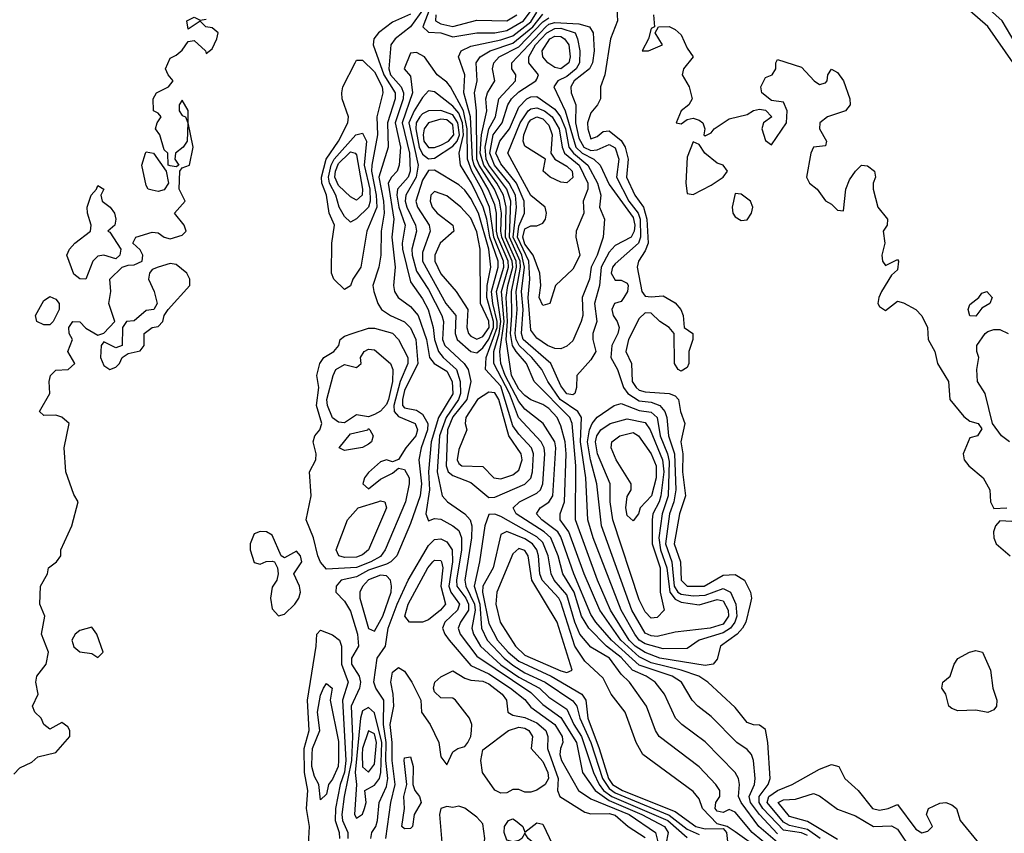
# Model space of a CAD drawing. Header units: metres. Extents: x -51132 to -49532, y -231222 to -229437.
# Tile 290 of 656: x -50838 to -50756, y -230232 to -230164. Entities that reach past the tile are written whole.
import ezdxf

# ---------------------------------------------------------------- set-up
doc = ezdxf.new("R2010")
doc.units = ezdxf.units.M
for name, color, linetype in [('CONTOUR_HALF', 8, 'Continuous'), ('CONTOUR_INDEX', 1, 'Continuous'), ('CONTOUR_INTER', 3, 'Continuous')]:
    doc.layers.add(name, color=color, linetype=linetype)

msp = doc.modelspace()

# ---------------------------------------------------------------- linework, layer by layer
at = {"layer": 'CONTOUR_HALF'}
for points, elevation in [([(-50803.134, -230162.259), (-50804.063, -230164.759), (-50803.58, -230165.197), (-50802.58, -230165.254), (-50801.58, -230165.611), (-50799.58, -230165.254), (-50798.08, -230165.263), (-50797.08, -230165.08), (-50795.687, -230164.259), (-50794.58, -230162.777)], 10.5), ([(-50754.962, -230167.759), (-50757.08, -230164.725), (-50758.58, -230163.44)], 11.5), ([(-50838.08, -230226.911), (-50837.58, -230226.381), (-50836.58, -230225.916), (-50836.08, -230225.459), (-50834.58, -230225.108), (-50833.426, -230223.759), (-50833.431, -230223.259), (-50833.58, -230222.959), (-50834.08, -230222.604), (-50835.08, -230223.147), (-50835.58, -230222.762), (-50835.807, -230222.259), (-50836.326, -230221.759), (-50836.528, -230221.259), (-50836.048, -230220.259), (-50836.25, -230219.259), (-50836.171, -230218.759), (-50835.395, -230217.759), (-50835.187, -230216.759), (-50835.772, -230215.259), (-50835.503, -230213.759), (-50835.914, -230212.759), (-50835.86, -230211.259), (-50835.281, -230210.259), (-50835.185, -230209.759), (-50834.529, -230209.259), (-50834.172, -230208.759), (-50834.168, -230208.259), (-50833.256, -230206.259), (-50832.735, -230204.259), (-50833.08, -230203.644), (-50833.738, -230201.759), (-50833.896, -230199.759), (-50833.467, -230197.759), (-50834.08, -230197.227), (-50834.58, -230197.064), (-50835.58, -230197.077), (-50835.945, -230196.759), (-50835.076, -230195.259), (-50835.148, -230194.259), (-50835.036, -230193.759), (-50834.58, -230193.311), (-50833.551, -230193.259), (-50833.007, -230192.759), (-50833.576, -230191.759), (-50833.197, -230190.759), (-50833.473, -230190.259), (-50833.508, -230189.759), (-50833.163, -230189.259), (-50832.58, -230189.299), (-50832.08, -230189.814), (-50831.08, -230190.393), (-50830.58, -230190.224), (-50829.672, -230189.259), (-50830.18, -230187.759), (-50830.002, -230186.759), (-50830.09, -230185.759), (-50829.056, -230184.759), (-50828.58, -230184.572), (-50828.08, -230184.563), (-50827.402, -230184.259), (-50827.338, -230183.759), (-50827.58, -230183.315), (-50828.179, -230182.759), (-50827.942, -230182.259), (-50826.58, -230181.845), (-50826.08, -230181.892), (-50825.58, -230182.262), (-50825.08, -230182.4), (-50824.08, -230182.082), (-50823.738, -230181.759), (-50823.898, -230181.259), (-50824.724, -230180.259), (-50823.825, -230179.259), (-50824.327, -230178.259), (-50824.279, -230176.759), (-50824.08, -230176.491), (-50823.477, -230176.259), (-50823.151, -230174.759), (-50823.565, -230172.759), (-50823.58, -230171.712), (-50824.08, -230170.874), (-50824.318, -230171.259), (-50824.33, -230171.759), (-50824.08, -230172.14), (-50823.804, -230172.259), (-50823.597, -230172.759), (-50823.666, -230174.259), (-50823.983, -230174.759), (-50824.619, -230175.259), (-50824.694, -230175.759), (-50824.359, -230176.259), (-50824.58, -230176.415), (-50825.08, -230176.335), (-50825.255, -230176.259), (-50825.259, -230175.259), (-50825.58, -230174.981), (-50825.932, -230173.759), (-50826.288, -230173.259), (-50826.156, -230172.759), (-50825.827, -230172.259), (-50826.08, -230171.937), (-50826.459, -230171.759), (-50826.499, -230170.759), (-50826.202, -230170.259), (-50825.213, -230169.759), (-50824.825, -230169.259), (-50825.255, -230168.759), (-50825.466, -230168.259), (-50825.08, -230167.362), (-50824.58, -230167.125), (-50824.08, -230166.693), (-50823.58, -230165.999), (-50823.08, -230165.916), (-50822.146, -230166.759), (-50822.08, -230166.982), (-50821.58, -230166.589), (-50821.193, -230165.759), (-50821.093, -230165.259), (-50821.58, -230164.861), (-50822.123, -230164.759), (-50822.58, -230164.308), (-50823.58, -230164.95), (-50823.7, -230164.259), (-50823.08, -230163.969), (-50822.58, -230164.224), (-50822.08, -230164.142)], 11.5), ([(-50805.08, -230163.703), (-50806.58, -230164.379), (-50807.752, -230165.259), (-50808.129, -230165.759), (-50808.185, -230166.259), (-50807.313, -230168.759), (-50806.373, -230170.259), (-50806.363, -230170.759), (-50806.993, -230172.759), (-50806.949, -230174.759), (-50807.716, -230177.259), (-50807.343, -230179.259), (-50807.292, -230180.259), (-50807.527, -230181.759), (-50807.568, -230183.759), (-50807.731, -230184.759), (-50808.209, -230186.259), (-50808.141, -230186.759), (-50807.805, -230187.759), (-50807.492, -230188.259), (-50806.762, -230188.759), (-50805.58, -230189.287), (-50805.08, -230189.795), (-50804.641, -230190.759), (-50804.469, -230192.759), (-50805.58, -230194.991), (-50805.764, -230195.759), (-50805.744, -230196.259), (-50805.58, -230196.449), (-50804.58, -230196.625), (-50804.08, -230196.965), (-50803.635, -230197.759), (-50803.67, -230198.259), (-50804.194, -230199.759), (-50804.387, -230200.759), (-50804.177, -230202.759), (-50804.296, -230203.759), (-50805.08, -230206.06), (-50806.213, -230208.759), (-50806.719, -230209.259), (-50807.08, -230209.442), (-50808.58, -230209.948), (-50809.58, -230210.498), (-50810.859, -230210.759), (-50811.275, -230211.259), (-50811.298, -230211.759), (-50810.58, -230212.525), (-50810.08, -230213.336), (-50809.487, -230215.259), (-50809.411, -230216.259), (-50810.001, -230217.259), (-50810.008, -230217.759), (-50809.352, -230218.759), (-50809.243, -230219.259), (-50809.33, -230219.759), (-50810.027, -230221.259), (-50809.925, -230223.759), (-50810.002, -230225.759), (-50810.608, -230228.759), (-50810.788, -230230.259), (-50810.747, -230230.759), (-50810.308, -230231.759), (-50810.303, -230232.259)], 11.5), ([(-50772.08, -230232.002), (-50772.58, -230231.79), (-50774.08, -230231.556), (-50775.777, -230229.759), (-50776.108, -230229.259), (-50776.106, -230228.759), (-50775.336, -230227.759), (-50775.19, -230227.259), (-50775.373, -230224.259), (-50775.58, -230223.201), (-50776.08, -230222.821), (-50776.58, -230222.812), (-50777.08, -230222.604), (-50778.08, -230221.363), (-50780.361, -230219.259), (-50781.102, -230218.759), (-50782.58, -230218.259), (-50785.08, -230217.645), (-50786.08, -230217.138), (-50787.606, -230215.759), (-50789.356, -230213.259), (-50790.644, -230210.259), (-50791.914, -230206.759), (-50792.633, -230205.759), (-50792.653, -230205.259), (-50792.293, -230204.259), (-50792.15, -230200.259), (-50792.221, -230199.259), (-50792.58, -230197.933), (-50792.883, -230197.259), (-50793.58, -230196.497), (-50794.08, -230196.157), (-50795.08, -230195.784), (-50795.58, -230195.419), (-50796.08, -230194.895), (-50796.677, -230193.759), (-50797.132, -230190.759), (-50797.019, -230189.259), (-50797.126, -230187.259), (-50796.998, -230186.259), (-50796.591, -230184.759), (-50796.623, -230184.259), (-50797.504, -230182.259), (-50797.591, -230181.759), (-50797.518, -230180.259), (-50797.677, -230179.259), (-50798.102, -230178.259), (-50799.384, -230176.259), (-50799.568, -230175.759), (-50799.589, -230171.759), (-50799.758, -230170.259), (-50799.549, -230169.259), (-50799.635, -230167.759), (-50799.299, -230167.259), (-50798.464, -230166.759), (-50796.58, -230166.114), (-50794.927, -230164.759), (-50794.08, -230163.718)], 11.5), ([(-50793.849, -230164.759), (-50793.58, -230164.541), (-50793.08, -230164.409), (-50791.08, -230164.517), (-50790.203, -230164.759), (-50789.912, -230165.259), (-50789.806, -230166.759), (-50789.955, -230167.759), (-50790.204, -230168.259), (-50791.482, -230169.259), (-50791.761, -230169.759), (-50791.732, -230170.259), (-50791.34, -230171.259), (-50791.363, -230172.759), (-50791.08, -230174.02), (-50790.687, -230174.759), (-50790.08, -230175.047), (-50789.58, -230174.992), (-50788.58, -230174.545), (-50788.08, -230174.818), (-50787.754, -230175.759), (-50787.95, -230177.259), (-50786.934, -230179.259), (-50786.171, -230180.259), (-50785.981, -230180.759), (-50785.962, -230182.259), (-50786.135, -230182.759), (-50788.08, -230184.482), (-50788.28, -230184.759), (-50788.389, -230185.259), (-50788.08, -230185.84), (-50787.58, -230185.818), (-50787.08, -230186.075), (-50787.002, -230186.259), (-50787.044, -230186.759), (-50787.336, -230187.259), (-50787.58, -230187.601), (-50788.136, -230187.759), (-50788.354, -230188.259), (-50788.241, -230188.759), (-50787.897, -230189.259), (-50787.732, -230189.759), (-50787.845, -230190.259), (-50788.335, -230191.259), (-50788.432, -230192.259), (-50787.867, -230193.259), (-50787.389, -230194.759), (-50787.006, -230195.259), (-50786.08, -230195.86), (-50785.08, -230195.965), (-50784.364, -230196.259), (-50783.937, -230196.759), (-50783.782, -230197.259), (-50783.636, -230198.759), (-50783.142, -230200.259), (-50783.036, -230203.259), (-50783.203, -230204.259), (-50783.541, -230205.259), (-50783.89, -230207.759), (-50783.365, -230209.259), (-50783.175, -230211.259), (-50782.86, -230211.759), (-50782.58, -230211.941), (-50781.58, -230212.07), (-50780.58, -230212.021), (-50779.08, -230211.457), (-50778.468, -230211.759), (-50778.045, -230212.759), (-50777.961, -230213.759), (-50778.118, -230214.259), (-50778.466, -230214.759), (-50779.08, -230215.145), (-50781.079, -230215.759), (-50782.08, -230216.442), (-50784.08, -230216.48), (-50785.58, -230216.066), (-50786.088, -230215.759), (-50786.443, -230215.259), (-50787.568, -230213.259), (-50789.9, -230207.259), (-50790.331, -230205.759), (-50790.519, -230202.259), (-50790.956, -230199.259), (-50790.878, -230197.259), (-50791.184, -230196.759), (-50792.652, -230195.759), (-50793.674, -230194.259), (-50794.166, -230193.259), (-50794.995, -230192.259), (-50796.048, -230191.259), (-50796.294, -230190.759), (-50796.374, -230190.259), (-50796.214, -230188.259), (-50796.299, -230186.759), (-50795.933, -230184.759), (-50795.976, -230184.259), (-50796.865, -230182.259), (-50796.749, -230179.259), (-50797.082, -230178.259), (-50798.564, -230176.259), (-50798.81, -230175.759), (-50798.894, -230174.759), (-50798.587, -230173.259), (-50798.032, -230172.259), (-50797.748, -230170.759), (-50796.363, -230169.259), (-50796.341, -230168.759), (-50796.65, -230168.259), (-50796.657, -230167.759), (-50793.849, -230164.759)], 12.5), ([(-50784.879, -230163.759), (-50784.786, -230164.759), (-50785.08, -230164.899), (-50785.3, -230165.759), (-50785.821, -230166.759), (-50785.299, -230166.759), (-50784.136, -230166.259), (-50784.733, -230165.259), (-50784.475, -230164.759), (-50783.58, -230164.731), (-50783.08, -230164.977), (-50782.58, -230165.431), (-50782.08, -230166.529), (-50781.577, -230167.259), (-50782.374, -230168.259), (-50782.492, -230168.759), (-50781.922, -230169.759), (-50781.665, -230170.759), (-50781.946, -230171.259), (-50782.577, -230171.759), (-50783, -230172.759), (-50782.58, -230172.837), (-50782.08, -230172.465), (-50781.58, -230172.368), (-50781.08, -230172.536), (-50780.781, -230172.759), (-50780.61, -230173.259), (-50780.69, -230173.759), (-50780.58, -230173.818), (-50780.08, -230173.577), (-50779.834, -230173.259), (-50778.58, -230172.402), (-50777.08, -230172.069), (-50776.58, -230171.719), (-50776.08, -230171.604), (-50775.58, -230171.693), (-50775.047, -230172.259), (-50775.729, -230172.759), (-50775.872, -230173.259), (-50775.58, -230174.213), (-50775.08, -230174.582), (-50773.831, -230172.759), (-50773.771, -230171.759), (-50774.08, -230171.043), (-50775.08, -230170.882), (-50775.867, -230170.259), (-50775.954, -230169.759), (-50775.58, -230168.979), (-50775.027, -230168.759), (-50774.718, -230168.259), (-50774.721, -230167.759), (-50774.58, -230167.476), (-50772.58, -230168.11), (-50771.531, -230169.259), (-50771.08, -230169.562), (-50770.58, -230169.425), (-50770.435, -230169.259), (-50770.386, -230168.759), (-50770.08, -230168.275), (-50769.58, -230168.552), (-50769.08, -230169.267), (-50768.548, -230170.759), (-50768.539, -230171.259), (-50768.928, -230171.759), (-50770.408, -230172.259), (-50771.049, -230172.759), (-50771.082, -230173.259), (-50770.508, -230174.259), (-50770.58, -230174.658), (-50771.58, -230174.782), (-50771.808, -230175.259), (-50772.168, -230177.259), (-50771.902, -230177.759), (-50771.282, -230178.259), (-50770.58, -230179.236), (-50770.08, -230179.522), (-50769.58, -230180.019), (-50769.08, -230180.066), (-50768.892, -230178.259), (-50768.58, -230177.481), (-50768.08, -230176.765), (-50767.58, -230176.272), (-50767.08, -230176.324), (-50766.516, -230176.759), (-50766.434, -230177.259), (-50766.625, -230177.759), (-50766.606, -230178.259), (-50766.224, -230179.759), (-50765.436, -230180.759), (-50765.454, -230181.259), (-50765.779, -230181.759), (-50765.65, -230182.759), (-50765.887, -230183.759), (-50765.829, -230184.259), (-50765.58, -230184.596), (-50764.58, -230184.115), (-50764.518, -230184.259), (-50764.58, -230184.982), (-50765.08, -230185.411), (-50765.933, -230186.759), (-50766.158, -230187.259), (-50766.215, -230187.759), (-50766.08, -230188.019), (-50765.58, -230188.345), (-50764.58, -230187.58), (-50764.08, -230187.703), (-50763.08, -230188.273), (-50762.58, -230188.803), (-50762.104, -230189.759), (-50762.029, -230190.759), (-50761.487, -230191.759), (-50761.273, -230192.759), (-50760.343, -230194.259), (-50760.23, -230195.759), (-50759.08, -230197.16), (-50758.58, -230197.559), (-50757.87, -230197.759), (-50757.58, -230198.183), (-50757.932, -230198.759), (-50758.58, -230198.93), (-50759.128, -230200.259), (-50759.039, -230200.759), (-50758.656, -230201.259), (-50757.476, -230202.259), (-50756.906, -230203.259), (-50756.857, -230204.259), (-50756.58, -230204.809), (-50755.511, -230204.759)], 11.5), ([(-50793.496, -230165.759), (-50793.08, -230165.54), (-50792.58, -230165.57), (-50792.282, -230165.759), (-50791.935, -230166.259), (-50791.801, -230167.259), (-50791.917, -230167.759), (-50792.58, -230168.26), (-50793.08, -230168.16), (-50793.662, -230167.759), (-50794.097, -230167.259), (-50794.133, -230166.759), (-50793.496, -230165.759)], 13.5), ([(-50774.58, -230232.57), (-50776.133, -230231.259), (-50777.595, -230229.259), (-50777.802, -230228.759), (-50777.731, -230227.759), (-50777.817, -230227.259), (-50778.082, -230226.759), (-50780.58, -230224.202), (-50782.538, -230222.759), (-50783.041, -230222.259), (-50783.959, -230220.259), (-50784.74, -230219.259), (-50785.498, -230218.759), (-50786.633, -230218.259), (-50787.58, -230217.196), (-50788.781, -230216.259), (-50790.265, -230214.759), (-50790.87, -230213.759), (-50791.487, -230211.759), (-50792.435, -230210.259), (-50792.821, -230208.759), (-50793.413, -230207.259), (-50793.969, -230206.759), (-50796.29, -230205.259), (-50796.551, -230204.759), (-50796.039, -230204.259), (-50794.58, -230203.534), (-50794.287, -230203.259), (-50794.075, -230202.759), (-50793.923, -230200.259), (-50793.966, -230199.759), (-50794.211, -230199.259), (-50796.115, -230197.259), (-50796.865, -230195.259), (-50798.148, -230192.759), (-50798.152, -230191.759), (-50797.71, -230190.259), (-50797.591, -230189.259), (-50797.94, -230186.759), (-50797.333, -230184.759), (-50797.348, -230184.259), (-50798.157, -230182.259), (-50798.519, -230179.759), (-50799.155, -230178.259), (-50799.992, -230176.759), (-50800.354, -230175.759), (-50800.364, -230173.259), (-50800.675, -230171.759), (-50801.774, -230169.759), (-50802.08, -230169.364), (-50802.863, -230168.759), (-50803.937, -230167.259), (-50804.58, -230166.902), (-50805.08, -230166.967)], 10.5), ([(-50805.08, -230166.967), (-50805.608, -230168.259), (-50805.08, -230168.875), (-50804.919, -230170.259), (-50805.796, -230172.759), (-50805.162, -230175.259), (-50805.117, -230176.759), (-50805.286, -230177.259), (-50806.157, -230178.259), (-50806.236, -230178.759), (-50806.073, -230179.759), (-50805.542, -230181.259), (-50805.796, -230182.759), (-50805.753, -230183.259), (-50805.08, -230185.978), (-50804.08, -230187.375), (-50803.612, -230188.259), (-50803.192, -230189.759), (-50803.107, -230190.759), (-50802.751, -230191.759), (-50802.369, -230192.259), (-50801.263, -230193.259), (-50800.947, -230194.259), (-50800.945, -230195.259), (-50801.099, -230195.759), (-50802.126, -230197.259), (-50802.679, -230198.759), (-50802.871, -230201.759), (-50802.452, -230203.759), (-50802.016, -230204.259), (-50800.58, -230205.259), (-50800.13, -230205.759), (-50799.992, -230206.259), (-50800.021, -230207.259), (-50800.575, -230210.759), (-50800.491, -230211.259), (-50799.762, -230212.759), (-50799.7, -230213.259), (-50799.988, -230214.759), (-50799.853, -230215.259), (-50799.256, -230216.259), (-50797.58, -230217.799), (-50796.08, -230218.833), (-50794.375, -230219.759), (-50793.58, -230220.489), (-50792.08, -230221.511), (-50791.508, -230222.759), (-50790.864, -230223.759), (-50789.861, -230226.759), (-50789.41, -230227.759), (-50789.033, -230228.259), (-50788.337, -230228.759), (-50783.697, -230230.759), (-50782.08, -230232.163)], 10.5), ([(-50795.427, -230170.759), (-50795.08, -230170.58), (-50794.58, -230170.564), (-50793.08, -230171.603), (-50792.627, -230172.259), (-50792.195, -230173.259), (-50791.914, -230174.759), (-50791.548, -230175.259), (-50790.335, -230176.259), (-50789.552, -230177.759), (-50789.261, -230178.759), (-50789.368, -230179.759), (-50788.958, -230180.759), (-50789.072, -230182.259), (-50789.57, -230183.759), (-50790.053, -230184.759), (-50790.212, -230185.759), (-50790.818, -230187.259), (-50790.766, -230188.759), (-50790.893, -230189.259), (-50791.58, -230190.862), (-50792.08, -230191.325), (-50792.58, -230191.525), (-50793.08, -230191.51), (-50793.701, -230191.259), (-50794.58, -230190.654), (-50795.08, -230189.98), (-50795.3, -230187.259), (-50795.167, -230185.759), (-50795.249, -230184.259), (-50796.193, -230182.259), (-50796.08, -230181.35), (-50795.622, -230180.259), (-50795.647, -230179.259), (-50796.273, -230177.759), (-50797.58, -230176.145), (-50798, -230175.259), (-50797.667, -230174.259), (-50796.853, -230173.259), (-50796.08, -230171.452), (-50795.427, -230170.759)], 13.5), ([(-50803.58, -230171.748), (-50804.08, -230171.994), (-50804.321, -230172.259), (-50804.607, -230172.759), (-50804.644, -230173.259), (-50804.366, -230174.759), (-50804.08, -230175.347), (-50803.58, -230175.739), (-50803.08, -230175.686), (-50801.58, -230174.692), (-50801.199, -230174.259), (-50801.017, -230173.759), (-50801.154, -230172.759), (-50801.58, -230172.077), (-50802.58, -230171.734), (-50803.58, -230171.748)], 9.5), ([(-50795.275, -230172.759), (-50795.08, -230172.509), (-50794.58, -230172.262), (-50794.08, -230172.423), (-50793.58, -230172.951), (-50793.299, -230173.759), (-50793.429, -230175.259), (-50793.075, -230175.759), (-50792.08, -230176.351), (-50791.655, -230176.759), (-50791.58, -230177.306), (-50792.08, -230177.744), (-50792.58, -230177.682), (-50793.481, -230177.259), (-50794.059, -230176.759), (-50793.869, -230175.759), (-50795.58, -230174.698), (-50795.708, -230174.259), (-50795.667, -230173.759), (-50795.275, -230172.759)], 14.5), ([(-50809.646, -230173.759), (-50809.08, -230173.615), (-50808.757, -230174.259), (-50808.936, -230176.259), (-50808.478, -230178.259), (-50808.447, -230179.259), (-50808.583, -230179.759), (-50809.58, -230180.722), (-50810.08, -230181.002), (-50810.58, -230180.543), (-50811.015, -230179.759), (-50811.298, -230178.759), (-50811.839, -230177.759), (-50811.909, -230177.259), (-50811.695, -230176.259), (-50811.428, -230175.759), (-50809.646, -230173.759)], 12.5), ([(-50781.58, -230174.326), (-50782.08, -230175.606), (-50782.185, -230177.759), (-50782.08, -230178.628), (-50781.58, -230178.706), (-50780.08, -230177.926), (-50779.095, -230177.259), (-50778.738, -230176.759), (-50779.08, -230176.279), (-50779.58, -230176.109), (-50780.622, -230175.259), (-50781.08, -230174.554), (-50781.58, -230174.326)], 11.5), ([(-50827.137, -230175.259), (-50827.08, -230175.172), (-50826.458, -230175.259), (-50825.416, -230176.759), (-50825.226, -230177.759), (-50825.58, -230178.325), (-50826.08, -230178.444), (-50826.58, -230178.356), (-50826.892, -230178.259), (-50827.08, -230177.959), (-50827.439, -230176.259), (-50827.137, -230175.259)], 11.5), ([(-50803.58, -230176.714), (-50804.08, -230177.512), (-50804.651, -230179.259), (-50804.517, -230179.759), (-50803.54, -230181.259), (-50803.459, -230181.759), (-50804.08, -230183.52), (-50804.105, -230184.259), (-50802.138, -230187.759), (-50801.327, -230188.759), (-50801.379, -230190.259), (-50801.206, -230190.759), (-50800.08, -230191.771), (-50799.58, -230191.858), (-50799.08, -230191.45), (-50798.58, -230190.73), (-50798.177, -230189.759), (-50798.177, -230189.259), (-50798.739, -230187.259), (-50798.708, -230186.259), (-50798.418, -230184.759), (-50798.577, -230183.259), (-50799.439, -230180.259), (-50800.08, -230179.03), (-50800.58, -230178.357), (-50801.08, -230177.916), (-50803.08, -230176.679), (-50803.58, -230176.714)], 9.5), ([(-50831.196, -230178.259), (-50831.08, -230177.97), (-50830.604, -230178.259), (-50830.833, -230178.759), (-50830.724, -230179.259), (-50830.051, -230179.759), (-50829.696, -230180.259), (-50829.59, -230180.759), (-50829.677, -230181.259), (-50830.247, -230181.759), (-50830.08, -230181.845), (-50829.172, -230183.259), (-50829.252, -230183.759), (-50829.58, -230184.05), (-50830.58, -230183.754), (-50831.08, -230183.826), (-50831.513, -230184.259), (-50832.08, -230185.749), (-50832.58, -230185.727), (-50833.08, -230185.331), (-50833.667, -230183.759), (-50833.438, -230183.259), (-50832.992, -230182.759), (-50831.711, -230181.759), (-50831.644, -230181.259), (-50831.955, -230180.259), (-50831.975, -230179.759), (-50831.654, -230178.759), (-50831.196, -230178.259)], 11.5), ([(-50778.08, -230178.637), (-50778.35, -230179.759), (-50778.274, -230180.259), (-50778.08, -230180.562), (-50777.58, -230180.881), (-50777.08, -230180.806), (-50776.729, -230180.259), (-50776.612, -230179.759), (-50776.808, -230179.259), (-50777.58, -230178.681), (-50778.08, -230178.637)], 11.5), ([(-50826.08, -230184.746), (-50826.58, -230184.931), (-50826.799, -230185.259), (-50826.877, -230185.759), (-50826.405, -230186.759), (-50826.169, -230187.759), (-50826.441, -230188.259), (-50827.08, -230188.34), (-50828.08, -230189.205), (-50828.702, -230189.259), (-50829.04, -230189.759), (-50829.08, -230191.266), (-50829.58, -230191.468), (-50830.58, -230190.958), (-50830.819, -230191.259), (-50830.881, -230192.259), (-50830.58, -230192.926), (-50830.08, -230193.255), (-50829.58, -230193.069), (-50829.277, -230192.759), (-50829.068, -230192.259), (-50828.58, -230191.927), (-50827.58, -230191.711), (-50827.245, -230191.259), (-50827.23, -230190.259), (-50826.58, -230189.778), (-50826.08, -230189.692), (-50825.686, -230189.259), (-50825.566, -230188.759), (-50825.238, -230188.259), (-50823.439, -230186.259), (-50823.436, -230185.759), (-50823.686, -230185.259), (-50824.58, -230184.518), (-50825.08, -230184.449), (-50826.08, -230184.746)], 11.5), ([(-50835.204, -230187.259), (-50835.08, -230187.175), (-50834.58, -230187.398), (-50834.318, -230187.759), (-50834.31, -230188.259), (-50834.805, -230189.259), (-50835.08, -230189.537), (-50835.58, -230189.552), (-50836.166, -230189.259), (-50836.278, -230188.759), (-50835.58, -230187.52), (-50835.204, -230187.259)], 11.5), ([(-50757.16, -230186.759), (-50756.724, -230187.259), (-50756.906, -230187.759), (-50757.58, -230188.152), (-50758.08, -230188.828), (-50758.58, -230188.807), (-50758.703, -230188.259), (-50758.58, -230187.855), (-50757.82, -230187.259), (-50757.58, -230186.912), (-50757.16, -230186.759)], 11.5), ([(-50755.28, -230199.259), (-50755.945, -230198.759), (-50756.697, -230197.759), (-50757.312, -230195.259), (-50757.929, -230194.259), (-50757.997, -230193.259), (-50757.825, -230192.259), (-50758.004, -230191.759), (-50757.982, -230191.259), (-50757.312, -230190.259), (-50757.08, -230190.102), (-50756.58, -230189.925), (-50756.08, -230189.939), (-50755.378, -230190.259)], 11.5), ([(-50808.947, -230191.759), (-50808.58, -230191.575), (-50808.08, -230191.613), (-50806.746, -230192.759), (-50806.564, -230193.259), (-50806.573, -230194.259), (-50806.911, -230195.759), (-50807.08, -230196.177), (-50807.58, -230196.721), (-50808.08, -230197.002), (-50808.58, -230197.193), (-50809.58, -230197.02), (-50810.58, -230197.678), (-50811.08, -230197.624), (-50811.58, -230197.269), (-50812.002, -230196.259), (-50812.034, -230195.759), (-50811.516, -230193.759), (-50811.285, -230193.259), (-50810.58, -230192.831), (-50809.58, -230193.088), (-50809.198, -230192.759), (-50809.234, -230192.259), (-50808.947, -230191.759)], 12.5), ([(-50798.58, -230195.132), (-50799.507, -230195.759), (-50800.495, -230197.259), (-50800.548, -230197.759), (-50800.396, -230198.259), (-50801.08, -230199.905), (-50801.202, -230200.759), (-50801.08, -230201.075), (-50800.821, -230201.259), (-50799.08, -230201.328), (-50798.158, -230202.259), (-50797.58, -230202.355), (-50796.58, -230202.009), (-50796.08, -230201.625), (-50795.812, -230200.759), (-50795.877, -230200.259), (-50796.924, -230198.759), (-50797.743, -230195.759), (-50798.08, -230195.192), (-50798.58, -230195.132)], 9.5), ([(-50788.492, -230197.759), (-50787.08, -230197.347), (-50785.58, -230197.674), (-50785.168, -230198.259), (-50784.125, -230200.759), (-50784.036, -230201.759), (-50784.265, -230203.759), (-50784.399, -230204.259), (-50784.931, -230205.259), (-50784.985, -230205.759), (-50784.999, -230207.759), (-50784.332, -230209.759), (-50784.317, -230211.759), (-50783.988, -230213.259), (-50784.58, -230213.874), (-50785.08, -230213.931), (-50785.58, -230213.405), (-50786.08, -230212.407), (-50788.252, -230205.759), (-50788.483, -230204.259), (-50788.486, -230202.759), (-50789.526, -230200.259), (-50789.7, -230199.259), (-50789.604, -230198.759), (-50789.259, -230198.259), (-50788.492, -230197.759)], 13.5), ([(-50808.651, -230198.259), (-50808.58, -230198.171), (-50808.474, -230198.259), (-50808.193, -230198.759), (-50808.343, -230199.259), (-50808.58, -230199.454), (-50809.08, -230199.731), (-50810.58, -230199.986), (-50811.022, -230199.759), (-50810.08, -230198.616), (-50808.651, -230198.259)], 12.5), ([(-50807.813, -230204.259), (-50807.58, -230204.178), (-50807.221, -230204.259), (-50807.079, -230204.759), (-50808.584, -230208.259), (-50809.08, -230208.669), (-50809.58, -230208.853), (-50810.58, -230208.882), (-50811.059, -230208.759), (-50811.266, -230208.259), (-50810.338, -230205.759), (-50809.438, -230204.759), (-50807.813, -230204.259)], 12.5), ([(-50755.08, -230205.888), (-50756.08, -230205.838), (-50756.441, -230206.259), (-50756.61, -230206.759), (-50756.591, -230207.259), (-50756.387, -230207.759), (-50755.21, -230208.759)], 11.5), ([(-50817.58, -230206.72), (-50818.08, -230206.91), (-50818.422, -230207.759), (-50818.425, -230208.259), (-50818.08, -230209.294), (-50817.58, -230209.454), (-50817.08, -230209.21), (-50816.58, -230209.197), (-50816.387, -230209.259), (-50816.145, -230209.759), (-50816.09, -230210.259), (-50816.209, -230210.759), (-50816.58, -230211.365), (-50816.737, -230212.259), (-50816.58, -230213.146), (-50816.08, -230213.75), (-50815.58, -230213.608), (-50814.695, -230212.759), (-50814.367, -230212.259), (-50814.235, -230211.759), (-50814.328, -230211.259), (-50814.798, -230210.259), (-50814.119, -230209.259), (-50814.233, -230208.759), (-50814.58, -230208.36), (-50815.58, -230208.908), (-50815.857, -230208.759), (-50816.58, -230207.028), (-50817.076, -230206.759), (-50817.58, -230206.72)], 11.5), ([(-50797.08, -230206.721), (-50797.58, -230206.972), (-50798.209, -230209.759), (-50799.073, -230211.259), (-50799.094, -230211.759), (-50798.58, -230214.373), (-50797.847, -230215.759), (-50796.974, -230216.759), (-50796.08, -230217.508), (-50793.392, -230218.759), (-50790.853, -230220.259), (-50790.497, -230220.759), (-50790.331, -230222.259), (-50789.39, -230224.759), (-50788.623, -230227.259), (-50788.287, -230227.759), (-50787.468, -230228.259), (-50783.08, -230230), (-50781.366, -230231.259), (-50780.58, -230231.455), (-50779.08, -230231.421), (-50778.807, -230231.759), (-50778.633, -230233.259)], 9.5), ([(-50776.08, -230233.142), (-50778.08, -230231.703), (-50778.77, -230231.259), (-50779.58, -230231.039), (-50780.819, -230229.759), (-50781.08, -230228.951), (-50781.58, -230228.34), (-50785.764, -230225.259), (-50786.333, -230224.259), (-50787.241, -230221.759), (-50788.404, -230220.259), (-50789.08, -230218.915), (-50790.58, -230217.498), (-50791.415, -230216.259), (-50792.58, -230212.604), (-50792.756, -230212.259), (-50794.146, -230210.759), (-50794.334, -230210.259), (-50794.437, -230208.759), (-50794.58, -230208.251), (-50794.935, -230207.759), (-50795.58, -230207.33), (-50797.08, -230206.721)], 9.5), ([(-50808.391, -230232.259), (-50808.315, -230231.759), (-50807.982, -230231.259), (-50807.829, -230230.759), (-50807.696, -230229.259), (-50807.08, -230227.922), (-50806.987, -230227.259), (-50807.144, -230225.759), (-50807.101, -230224.259), (-50807.34, -230222.759), (-50807.32, -230220.759), (-50807.973, -230219.759), (-50808.143, -230219.259), (-50807.864, -230217.259), (-50807.179, -230216.259), (-50806.945, -230214.759), (-50806.208, -230212.759), (-50805.286, -230210.759), (-50803.58, -230207.902), (-50803.08, -230207.388), (-50802.58, -230207.329), (-50802.08, -230207.58), (-50801.617, -230208.259), (-50801.602, -230209.259), (-50801.913, -230211.259), (-50801.724, -230211.759), (-50801.003, -230212.759), (-50801.179, -230213.259), (-50802.247, -230214.259), (-50802.425, -230214.759), (-50802.244, -230215.259), (-50801.862, -230215.759), (-50800.08, -230217.864), (-50798.58, -230218.563), (-50796.779, -230219.759), (-50795.58, -230220.7), (-50795.08, -230221.342), (-50793.098, -230222.759), (-50792.478, -230223.759), (-50792.424, -230224.259), (-50792.624, -230224.759), (-50792.659, -230225.259), (-50792.539, -230225.759), (-50791.111, -230228.259), (-50790.08, -230228.955), (-50786.906, -230230.259), (-50784.721, -230231.759), (-50784.228, -230233.759)], 11.5), ([(-50831.58, -230214.677), (-50832.58, -230214.952), (-50832.974, -230215.259), (-50833.257, -230215.759), (-50833.08, -230216.323), (-50832.58, -230216.73), (-50831.58, -230216.879), (-50831.08, -230217.214), (-50830.645, -230216.759), (-50831.185, -230215.259), (-50831.58, -230214.677)], 11.5), ([(-50812.312, -230219.759), (-50812.08, -230219.376), (-50811.603, -230219.759), (-50811.78, -230220.759), (-50811.08, -230224.186), (-50811.068, -230225.759), (-50811.116, -230226.259), (-50811.58, -230227.322), (-50811.909, -230227.759), (-50812.08, -230228.56), (-50812.58, -230229.022), (-50812.725, -230227.759), (-50813.08, -230227.1), (-50813.285, -230226.259), (-50813.28, -230225.259), (-50813.232, -230224.759), (-50812.636, -230223.259), (-50812.811, -230221.759), (-50812.58, -230220.337), (-50812.312, -230219.759)], 12.5), ([(-50808.58, -230223.302), (-50809.068, -230224.759), (-50809.108, -230225.259), (-50809.08, -230226.301), (-50808.58, -230226.733), (-50808.08, -230226.07), (-50807.907, -230224.259), (-50808.08, -230223.548), (-50808.58, -230223.302)], 10.5), ([(-50796.951, -230223.259), (-50796.08, -230222.989), (-50795.58, -230223.087), (-50795.252, -230223.259), (-50794.948, -230223.759), (-50795.049, -230224.759), (-50794.08, -230225.847), (-50793.658, -230226.759), (-50793.62, -230227.259), (-50793.879, -230227.759), (-50794.58, -230228.238), (-50795.08, -230228.411), (-50795.58, -230228.399), (-50796.08, -230228.175), (-50796.58, -230228.178), (-50797.08, -230228.45), (-50797.58, -230228.495), (-50798.08, -230228.22), (-50799.089, -230226.759), (-50799.243, -230225.759), (-50799.08, -230224.865), (-50796.951, -230223.259)], 12.5), ([(-50805.606, -230225.759), (-50805.58, -230225.547), (-50805.08, -230225.447), (-50804.875, -230226.259), (-50804.907, -230227.759), (-50804.729, -230228.259), (-50804.339, -230228.759), (-50804.192, -230229.259), (-50804.78, -230230.259), (-50804.932, -230231.259), (-50805.08, -230231.423), (-50805.58, -230231.447), (-50805.805, -230231.259), (-50805.575, -230229.759), (-50805.642, -230228.759), (-50805.386, -230227.759), (-50805.606, -230225.759)], 12.5), ([(-50769.58, -230232.321), (-50772.08, -230230.842), (-50773.58, -230230.424), (-50774.516, -230229.259), (-50774.08, -230229.033), (-50773.08, -230228.969), (-50771.58, -230228.518), (-50771.08, -230228.696), (-50769.58, -230229.808), (-50768.08, -230230.368), (-50766.58, -230231.251), (-50765.08, -230231.196), (-50764.58, -230231.483), (-50763.392, -230233.259)], 12.5), ([(-50796.954, -230230.759), (-50796.58, -230230.619), (-50796.353, -230230.759), (-50795.762, -230231.259), (-50795.58, -230231.725), (-50794.58, -230230.935), (-50794.08, -230231.065), (-50793.271, -230232.759), (-50793.368, -230233.259), (-50793.58, -230233.372), (-50794.104, -230233.259), (-50795.317, -230232.259), (-50795.58, -230231.81), (-50795.819, -230232.259), (-50796.08, -230232.404), (-50796.58, -230232.541), (-50797.08, -230232.396), (-50797.295, -230231.759), (-50797.271, -230231.259), (-50796.954, -230230.759)], 12.5)]:
    msp.add_lwpolyline(points, dxfattribs=dict(at, elevation=elevation))
at = {"layer": 'CONTOUR_INDEX', "elevation": 10}
for points in [[(-50802.988, -230163.759), (-50803.016, -230164.259), (-50802.58, -230164.51), (-50801.58, -230164.737), (-50799.58, -230164.199), (-50797.08, -230164.255), (-50796.249, -230163.759)], [(-50803.58, -230170.082), (-50804.08, -230170.636), (-50804.79, -230171.759), (-50805.219, -230172.759), (-50804.453, -230176.259), (-50804.63, -230177.259), (-50805.488, -230178.759), (-50805.52, -230179.259), (-50805.389, -230179.759), (-50804.668, -230181.259), (-50804.585, -230181.759), (-50804.979, -230183.259), (-50804.949, -230183.759), (-50804.58, -230185.072), (-50803.58, -230186.612), (-50802.478, -230188.759), (-50802.353, -230189.259), (-50802.441, -230190.759), (-50802.237, -230191.259), (-50800.624, -230192.759), (-50800.287, -230193.259), (-50800.069, -230194.259), (-50800.416, -230195.759), (-50801.58, -230197.2), (-50802.011, -230198.259), (-50802.123, -230201.259), (-50801.967, -230201.759), (-50801.58, -230202.083), (-50800.08, -230202.655), (-50798.58, -230203.904), (-50798.08, -230203.867), (-50795.58, -230202.785), (-50795.08, -230202.293), (-50794.937, -230201.759), (-50794.868, -230200.259), (-50795.014, -230199.759), (-50796.08, -230198.646), (-50796.58, -230197.932), (-50797.58, -230194.655), (-50798.842, -230193.259), (-50798.806, -230192.259), (-50797.879, -230189.759), (-50797.87, -230189.259), (-50798.253, -230187.759), (-50798.34, -230186.759), (-50797.803, -230184.759), (-50797.807, -230184.259), (-50798.505, -230182.259), (-50798.74, -230180.759), (-50799.053, -230179.759), (-50800.009, -230177.759), (-50800.926, -230176.259), (-50801.052, -230175.259), (-50800.686, -230173.759), (-50800.776, -230172.759), (-50801.08, -230171.936), (-50801.58, -230171.359), (-50803.08, -230170.177), (-50803.58, -230170.082)], [(-50798.58, -230205.305), (-50798.909, -230206.259), (-50799.352, -230209.259), (-50799.801, -230211.259), (-50799.322, -230212.759), (-50799.194, -230214.759), (-50798.728, -230215.759), (-50797.302, -230217.259), (-50796.58, -230217.847), (-50795.58, -230218.47), (-50793.88, -230219.259), (-50791.58, -230220.796), (-50791.245, -230221.259), (-50791.018, -230222.259), (-50790.106, -230224.259), (-50789.112, -230227.259), (-50788.58, -230228.107), (-50788.08, -230228.441), (-50783.58, -230230.314), (-50782.08, -230231.486), (-50781.08, -230231.914)], [(-50775.08, -230233.074), (-50776.69, -230231.759), (-50778.08, -230230.05), (-50778.58, -230229.848), (-50779.08, -230230.075), (-50779.58, -230229.964), (-50779.763, -230229.759), (-50779.712, -230229.259), (-50779.353, -230228.759), (-50779.353, -230228.259), (-50779.688, -230227.759), (-50781.08, -230226.278), (-50784.407, -230223.759), (-50784.72, -230223.259), (-50785.467, -230221.259), (-50786.877, -230219.259), (-50787.58, -230218.59), (-50788.554, -230217.259), (-50790.08, -230216.337), (-50790.997, -230215.259), (-50791.433, -230214.259), (-50792.08, -230211.994), (-50793.15, -230210.759), (-50793.396, -230210.259), (-50793.632, -230208.759), (-50794.08, -230207.628), (-50794.58, -230207.159), (-50797.58, -230205.481), (-50798.08, -230205.283), (-50798.58, -230205.305)]]:
    msp.add_lwpolyline(points, dxfattribs=at)
at = {"layer": 'CONTOUR_INTER'}
for points, elevation in [([(-50754.08, -230167.328), (-50755.898, -230164.259), (-50759.08, -230161.378)], 12), ([(-50787.954, -230162.759), (-50787.879, -230164.259), (-50788.448, -230165.759), (-50788.94, -230168.759), (-50789.301, -230169.759), (-50789.284, -230170.759), (-50789.53, -230171.259), (-50790.08, -230171.907), (-50790.359, -230172.759), (-50790.336, -230173.259), (-50790.08, -230174.083), (-50789.58, -230173.882), (-50789.08, -230173.482), (-50788.58, -230173.41), (-50787.58, -230174.225), (-50787.246, -230174.759), (-50786.988, -230175.759), (-50787.136, -230177.259), (-50786.447, -230178.759), (-50785.711, -230179.759), (-50785.439, -230180.759), (-50785.339, -230182.759), (-50785.58, -230183.391), (-50786.136, -230184.259), (-50786.232, -230184.759), (-50785.855, -230186.759), (-50785.58, -230187.151), (-50785.08, -230187.223), (-50784.08, -230187.123), (-50783.08, -230187.703), (-50782.601, -230188.259), (-50782.402, -230188.759), (-50782.338, -230189.759), (-50781.608, -230190.259), (-50781.617, -230190.759), (-50781.934, -230191.759), (-50781.933, -230192.759), (-50782.08, -230193.086), (-50782.58, -230193.393), (-50782.82, -230193.259), (-50783.126, -230192.759), (-50783.154, -230190.259), (-50783.586, -230189.759), (-50784.36, -230189.259), (-50785.08, -230188.565), (-50785.58, -230188.543), (-50786.08, -230189.005), (-50786.97, -230190.759), (-50787.185, -230191.759), (-50786.702, -230192.759), (-50786.643, -230194.259), (-50786.334, -230194.759), (-50786.08, -230194.973), (-50785.58, -230195.123), (-50783.58, -230195.252), (-50783.08, -230195.435), (-50782.816, -230195.759), (-50782.649, -230196.759), (-50782.272, -230197.759), (-50782.604, -230199.259), (-50782.433, -230200.259), (-50782.48, -230201.759), (-50782.219, -230203.759), (-50782.733, -230205.259), (-50783.173, -230207.759), (-50782.638, -230209.259), (-50782.58, -230210.777), (-50782.08, -230211.277), (-50780.677, -230211.259), (-50779.08, -230210.343), (-50778.08, -230210.299), (-50777.317, -230210.759), (-50776.803, -230211.759), (-50776.739, -230212.259), (-50776.85, -230212.759), (-50777.2, -230214.259), (-50777.486, -230214.759), (-50777.927, -230215.259), (-50779.308, -230216.259), (-50779.58, -230217.345), (-50779.915, -230217.759), (-50780.58, -230217.871), (-50784.364, -230217.259), (-50785.58, -230216.798), (-50786.412, -230216.259), (-50786.894, -230215.759), (-50788.458, -230213.259), (-50789.542, -230210.759), (-50791.355, -230205.759), (-50791.353, -230201.259), (-50791.657, -230197.759), (-50791.845, -230197.259), (-50794.799, -230194.259), (-50795.438, -230192.759), (-50796.312, -230191.759), (-50796.594, -230191.259), (-50796.765, -230190.259), (-50796.654, -230188.759), (-50796.696, -230186.759), (-50796.264, -230184.759), (-50796.3, -230184.259), (-50797.185, -230182.259), (-50797.136, -230179.759), (-50797.352, -230178.759), (-50797.898, -230177.759), (-50798.985, -230176.259), (-50799.283, -230175.259), (-50799.189, -230173.759), (-50798.748, -230171.759), (-50798.829, -230170.759), (-50798.684, -230170.259), (-50798.067, -230169.259), (-50798.258, -230168.259), (-50798.157, -230167.759), (-50797.724, -230167.259), (-50796.08, -230166.438), (-50794.08, -230164.349), (-50793.58, -230164.027)], 12), ([(-50804.002, -230163.259), (-50805.08, -230164.757), (-50806.374, -230165.759), (-50806.721, -230166.259), (-50806.881, -230168.259), (-50806.766, -230168.759), (-50805.864, -230169.759), (-50805.662, -230170.259), (-50805.686, -230170.759), (-50806.373, -230172.759), (-50805.908, -230174.759), (-50806.031, -230176.259), (-50806.189, -230176.759), (-50806.676, -230177.259), (-50806.954, -230177.759), (-50806.478, -230180.759), (-50806.632, -230182.259), (-50806.352, -230184.759), (-50806.516, -230186.259), (-50806.417, -230186.759), (-50806.104, -230187.259), (-50805.08, -230188.008), (-50804.457, -230188.759), (-50803.753, -230190.759), (-50803.509, -230192.259), (-50803.12, -230192.759), (-50802.08, -230193.386), (-50801.614, -230194.259), (-50801.58, -230195.29), (-50802.755, -230197.259), (-50803.37, -230199.259), (-50803.603, -230201.759), (-50803.512, -230203.259), (-50803.803, -230205.259), (-50803.58, -230205.832), (-50803.08, -230205.643), (-50802.58, -230205.69), (-50801.58, -230206.247), (-50801.08, -230206.65), (-50800.839, -230207.259), (-50800.845, -230208.259), (-50801.26, -230210.759), (-50801.237, -230211.259), (-50800.486, -230212.259), (-50800.257, -230212.759), (-50800.253, -230213.259), (-50800.939, -230214.259), (-50801.131, -230214.759), (-50800.955, -230215.259), (-50799.58, -230217.094), (-50795.08, -230220.12), (-50794.08, -230221.108), (-50792.58, -230222.189), (-50791.281, -230224.259), (-50790.798, -230226.759), (-50789.728, -230228.259), (-50788.58, -230229.092), (-50785.859, -230230.259), (-50783.974, -230231.259), (-50783.659, -230231.759), (-50783.858, -230232.759)], 11), ([(-50774.58, -230231.869), (-50776.08, -230230.244), (-50776.812, -230229.259), (-50776.922, -230228.759), (-50776.487, -230227.759), (-50776.44, -230227.259), (-50776.578, -230225.759), (-50776.742, -230225.259), (-50777.08, -230224.859), (-50777.956, -230224.259), (-50780.08, -230222.107), (-50781.206, -230221.259), (-50781.656, -230220.759), (-50782.558, -230219.259), (-50783.343, -230218.759), (-50786.08, -230217.831), (-50788.377, -230215.759), (-50789.68, -230214.259), (-50790.08, -230213.622), (-50791.518, -230210.259), (-50792.58, -230207.171), (-50792.851, -230206.759), (-50794.178, -230205.759), (-50794.601, -230205.259), (-50794.313, -230204.759), (-50793.58, -230204.299), (-50793.241, -230203.759), (-50792.999, -230199.759), (-50793.089, -230199.259), (-50794.05, -230197.759), (-50795.58, -230196.559), (-50796.08, -230195.912), (-50797.223, -230193.759), (-50797.588, -230192.759), (-50797.655, -230191.759), (-50797.311, -230189.259), (-50797.518, -230186.759), (-50796.941, -230184.759), (-50796.965, -230184.259), (-50797.827, -230182.259), (-50797.933, -230181.759), (-50797.929, -230180.259), (-50798.08, -230179.562), (-50798.622, -230178.259), (-50799.783, -230176.259), (-50799.932, -230175.759), (-50800.096, -230172.259), (-50800.65, -230170.259), (-50800.558, -230168.759), (-50801.11, -230167.259), (-50800.89, -230166.759), (-50800.08, -230166.381), (-50797.58, -230165.854), (-50796.58, -230165.501), (-50795.08, -230164.338), (-50794.58, -230163.543)], 11), ([(-50793.757, -230165.259), (-50793.08, -230164.899), (-50792.58, -230164.883), (-50791.409, -230165.259), (-50791.189, -230165.759), (-50791.02, -230166.759), (-50791.023, -230167.759), (-50791.315, -230168.259), (-50792.08, -230168.89), (-50792.841, -230169.259), (-50793.158, -230169.759), (-50792.235, -230171.759), (-50791.344, -230174.759), (-50790.805, -230175.259), (-50789.845, -230175.759), (-50789.324, -230176.259), (-50788.58, -230177.879), (-50786.58, -230180.606), (-50786.441, -230181.259), (-50786.498, -230181.759), (-50786.74, -230182.259), (-50788.08, -230182.958), (-50788.58, -230183.509), (-50789.243, -230184.759), (-50789.366, -230186.259), (-50789.795, -230187.759), (-50789.596, -230189.259), (-50789.94, -230190.259), (-50789.933, -230190.759), (-50789.681, -230191.759), (-50790.08, -230192.453), (-50791.269, -230193.759), (-50791.272, -230194.759), (-50791.414, -230195.259), (-50791.58, -230195.376), (-50792.08, -230195.288), (-50792.58, -230194.626), (-50793.43, -230192.759), (-50795.711, -230190.759), (-50795.871, -230190.259), (-50795.729, -230188.259), (-50795.86, -230186.759), (-50795.596, -230184.759), (-50795.831, -230183.759), (-50796.541, -230182.259), (-50796.268, -230179.759), (-50796.351, -230178.759), (-50796.874, -230177.759), (-50798.1, -230176.259), (-50798.499, -230175.259), (-50798.202, -230173.759), (-50797.461, -230172.759), (-50797.001, -230171.259), (-50796.69, -230170.759), (-50796.08, -230170.169), (-50794.654, -230169.259), (-50794.58, -230169.104), (-50794.433, -230168.759), (-50795.249, -230167.759), (-50795.246, -230167.259), (-50794.694, -230166.259), (-50793.757, -230165.259)], 13), ([(-50809.698, -230167.759), (-50809.58, -230167.538), (-50809.08, -230167.529), (-50808.08, -230168.517), (-50807.448, -230169.759), (-50807.392, -230170.259), (-50807.877, -230172.259), (-50807.822, -230173.759), (-50808.317, -230176.259), (-50808.34, -230176.759), (-50807.938, -230178.759), (-50807.895, -230179.759), (-50808.726, -230181.759), (-50809.228, -230184.759), (-50809.874, -230185.759), (-50810.08, -230186.311), (-50810.58, -230186.615), (-50811.466, -230185.759), (-50811.665, -230185.259), (-50811.642, -230182.759), (-50811.397, -230181.259), (-50811.841, -230180.259), (-50812.071, -230178.759), (-50812.465, -230177.759), (-50812.482, -230177.259), (-50812.099, -230175.759), (-50811.082, -230174.259), (-50810.314, -230172.759), (-50810.258, -230172.259), (-50810.759, -230170.759), (-50810.796, -230170.259), (-50810.709, -230169.759), (-50809.698, -230167.759)], 12), ([(-50795.293, -230171.759), (-50795.08, -230171.579), (-50794.58, -230171.488), (-50793.938, -230171.759), (-50793.303, -230172.259), (-50792.73, -230173.259), (-50792.489, -230174.759), (-50792.272, -230175.259), (-50791.057, -230176.259), (-50790.353, -230177.759), (-50790.344, -230178.259), (-50790.725, -230179.259), (-50790.662, -230180.259), (-50791.317, -230181.759), (-50791.342, -230182.259), (-50791.014, -230183.759), (-50791.08, -230183.957), (-50791.58, -230184.928), (-50793.041, -230186.259), (-50793.503, -230187.759), (-50794.08, -230187.949), (-50794.402, -230187.259), (-50794.256, -230186.259), (-50794.333, -230185.259), (-50794.877, -230183.759), (-50795.58, -230182.828), (-50795.754, -230182.259), (-50795.58, -230181.566), (-50795.08, -230181.308), (-50794.58, -230181.303), (-50794.08, -230181.095), (-50793.876, -230180.759), (-50793.793, -230180.259), (-50793.899, -230179.759), (-50795.08, -230178.791), (-50796.992, -230175.259), (-50795.969, -230172.759), (-50795.293, -230171.759)], 14), ([(-50803.58, -230172.757), (-50803.945, -230173.259), (-50804.035, -230173.759), (-50803.978, -230174.259), (-50803.58, -230174.796), (-50803.08, -230174.804), (-50802.58, -230174.616), (-50801.916, -230174.259), (-50801.475, -230173.759), (-50801.58, -230172.918), (-50802.08, -230172.496), (-50802.58, -230172.447), (-50803.58, -230172.757)], 9), ([(-50810.189, -230175.259), (-50810.08, -230175.165), (-50809.696, -230175.259), (-50809.58, -230175.406), (-50809.07, -230178.259), (-50809.105, -230178.759), (-50809.58, -230179.187), (-50810.08, -230178.897), (-50811.08, -230177.955), (-50811.376, -230177.259), (-50811.337, -230176.759), (-50811.08, -230176.137), (-50810.189, -230175.259)], 13), ([(-50803.08, -230178.46), (-50803.386, -230178.759), (-50803.452, -230179.259), (-50803.28, -230179.759), (-50802.882, -230180.259), (-50801.568, -230181.259), (-50801.484, -230181.759), (-50802.631, -230182.759), (-50803.053, -230183.759), (-50803.076, -230184.259), (-50802.58, -230185.296), (-50801.289, -230186.759), (-50800.328, -230188.259), (-50800.401, -230189.759), (-50800.26, -230190.259), (-50800.08, -230190.485), (-50799.58, -230190.726), (-50799.08, -230190.516), (-50798.56, -230189.759), (-50798.58, -230189.238), (-50799.276, -230187.759), (-50799.29, -230183.259), (-50799.58, -230181.82), (-50800.08, -230180.671), (-50800.896, -230179.759), (-50802.08, -230178.812), (-50803.08, -230178.46)], 9), ([(-50809.931, -230190.259), (-50808.58, -230189.829), (-50808.08, -230189.818), (-50806.58, -230190.232), (-50806.088, -230190.759), (-50805.32, -230192.259), (-50805.324, -230192.759), (-50805.955, -230194.259), (-50806.487, -230196.259), (-50806.461, -230196.759), (-50806.08, -230197.16), (-50804.7, -230197.759), (-50804.5, -230198.259), (-50804.653, -230198.759), (-50805.476, -230199.759), (-50806.08, -230200.753), (-50806.58, -230200.921), (-50807.08, -230200.754), (-50807.58, -230200.946), (-50808.58, -230201.832), (-50808.907, -230202.259), (-50809.058, -230202.759), (-50808.58, -230203.178), (-50807.58, -230202.377), (-50806.58, -230201.875), (-50806.08, -230201.461), (-50805.58, -230201.575), (-50805.203, -230202.259), (-50805.191, -230202.759), (-50805.51, -230204.259), (-50807.187, -230208.259), (-50807.58, -230208.794), (-50808.395, -230209.259), (-50809.58, -230209.715), (-50812.08, -230209.847), (-50812.58, -230209.266), (-50812.79, -230208.759), (-50813.157, -230207.259), (-50813.765, -230205.759), (-50813.347, -230203.759), (-50813.481, -230201.759), (-50812.968, -230200.759), (-50812.93, -230200.259), (-50813.177, -230199.259), (-50813.056, -230198.759), (-50812.636, -230198.259), (-50812.473, -230197.759), (-50812.899, -230196.259), (-50812.721, -230194.759), (-50812.872, -230193.759), (-50812.641, -230192.759), (-50812.302, -230192.259), (-50811.469, -230191.759), (-50811.056, -230191.259), (-50810.944, -230190.759), (-50810.58, -230190.484), (-50809.931, -230190.259)], 12), ([(-50788.158, -230196.259), (-50787.58, -230196.073), (-50786.08, -230196.674), (-50785.08, -230196.796), (-50784.574, -230197.259), (-50784.33, -230198.759), (-50783.716, -230200.259), (-50783.58, -230200.914), (-50783.675, -230203.759), (-50784.166, -230205.259), (-50784.441, -230207.259), (-50784.294, -230208.259), (-50783.777, -230209.759), (-50783.534, -230211.759), (-50783.08, -230212.365), (-50782.58, -230212.591), (-50781.08, -230212.812), (-50779.58, -230212.393), (-50779.08, -230212.482), (-50778.675, -230213.259), (-50778.652, -230213.759), (-50779.08, -230214.428), (-50780.162, -230214.759), (-50783.08, -230215.084), (-50784.58, -230215.444), (-50785.08, -230215.401), (-50785.58, -230215.177), (-50786.673, -230213.259), (-50789.193, -230206.259), (-50789.582, -230202.759), (-50790.114, -230200.759), (-50790.361, -230199.259), (-50790.207, -230198.259), (-50789.979, -230197.759), (-50789.58, -230197.227), (-50788.158, -230196.259)], 13), ([(-50787.676, -230198.759), (-50786.58, -230198.483), (-50786.117, -230198.759), (-50785.08, -230200.266), (-50784.65, -230201.259), (-50784.653, -230202.259), (-50785.039, -230203.759), (-50785.999, -230204.759), (-50786.14, -230205.259), (-50786.58, -230205.85), (-50787.08, -230205.404), (-50787.196, -230204.759), (-50787.08, -230203.813), (-50786.75, -230203.259), (-50786.728, -230202.759), (-50787.978, -230200.759), (-50788.405, -230199.759), (-50788.348, -230199.259), (-50787.676, -230198.759)], 14), ([(-50796.08, -230208.139), (-50796.58, -230208.585), (-50797.909, -230211.759), (-50797.999, -230212.759), (-50797.635, -230214.259), (-50796.353, -230216.259), (-50795.58, -230217.002), (-50792.58, -230218.299), (-50792.08, -230218.44), (-50791.639, -230218.259), (-50792.88, -230214.259), (-50795.003, -230210.759), (-50795.305, -230208.759), (-50795.58, -230208.299), (-50796.08, -230208.139)], 9), ([(-50803.22, -230209.259), (-50803.08, -230209.107), (-50802.58, -230209.146), (-50802.517, -230209.259), (-50802.411, -230209.759), (-50802.557, -230211.259), (-50802.185, -230212.759), (-50802.589, -230213.259), (-50803.58, -230214.057), (-50804.08, -230214.252), (-50805.164, -230214.259), (-50805.572, -230213.759), (-50805.294, -230212.759), (-50803.645, -230209.759), (-50803.22, -230209.259)], 12), ([(-50808.58, -230210.75), (-50809.08, -230211.298), (-50809.293, -230211.759), (-50809.311, -230212.259), (-50808.58, -230214.779), (-50808.08, -230215.013), (-50807.393, -230213.759), (-50806.699, -230211.759), (-50806.67, -230211.259), (-50806.743, -230210.759), (-50807.08, -230210.418), (-50807.58, -230210.369), (-50808.58, -230210.75)], 11), ([(-50813.574, -230232.759), (-50813.495, -230231.259), (-50813.736, -230229.759), (-50813.633, -230228.259), (-50813.903, -230226.759), (-50813.923, -230224.759), (-50813.526, -230223.259), (-50813.661, -230220.759), (-50812.925, -230216.259), (-50812.88, -230215.259), (-50812.58, -230214.933), (-50811.58, -230215.326), (-50810.999, -230215.759), (-50810.841, -230216.259), (-50810.822, -230217.759), (-50810.262, -230219.259), (-50810.755, -230220.759), (-50810.458, -230225.759), (-50810.58, -230226.739), (-50810.949, -230227.759), (-50811.339, -230229.759), (-50811.342, -230230.759), (-50811.014, -230231.759), (-50810.989, -230232.259)], 12), ([(-50758.605, -230216.759), (-50758.08, -230216.611), (-50757.518, -230216.759), (-50756.867, -230218.259), (-50756.667, -230219.759), (-50756.34, -230220.759), (-50756.36, -230221.259), (-50756.58, -230221.553), (-50757.08, -230221.784), (-50758.08, -230221.58), (-50759.58, -230221.642), (-50760.08, -230221.451), (-50760.332, -230221.259), (-50760.586, -230220.259), (-50760.911, -230219.759), (-50760.814, -230219.259), (-50760.222, -230218.759), (-50759.877, -230217.759), (-50759.58, -230217.283), (-50758.605, -230216.759)], 12), ([(-50807.146, -230232.259), (-50806.712, -230229.259), (-50806.354, -230227.759), (-50806.624, -230225.759), (-50806.619, -230224.259), (-50806.78, -230222.759), (-50806.482, -230221.259), (-50806.522, -230220.259), (-50806.729, -230219.259), (-50806.58, -230218.42), (-50806.08, -230218.022), (-50805.58, -230218.34), (-50804.992, -230219.259), (-50804.217, -230220.759), (-50804.165, -230221.759), (-50803.452, -230222.759), (-50802.744, -230224.259), (-50802.58, -230225.464), (-50802.08, -230226.135), (-50801.58, -230225.056), (-50801.157, -230224.759), (-50800.58, -230224.612), (-50800.32, -230224.259), (-50800.074, -230223.759), (-50800.008, -230223.259), (-50800, -230222.759), (-50800.18, -230222.259), (-50801.337, -230220.759), (-50801.58, -230220.587), (-50802.58, -230220.554), (-50803.08, -230220.05), (-50803.166, -230219.759), (-50803.064, -230219.259), (-50802.58, -230218.813), (-50801.58, -230218.309), (-50800.58, -230218.916), (-50800.08, -230219.088), (-50799.08, -230219.157), (-50798.58, -230219.4), (-50797.464, -230220.259), (-50797.112, -230220.759), (-50796.986, -230221.759), (-50796.58, -230221.995), (-50795.58, -230222.202), (-50794.58, -230222.625), (-50793.825, -230223.259), (-50793.682, -230223.759), (-50793.701, -230224.759), (-50792.816, -230227.259), (-50792.872, -230228.259), (-50792.659, -230228.759), (-50790.58, -230230.052), (-50790.08, -230230.209), (-50788.58, -230230.164), (-50788.08, -230230.31), (-50786.977, -230231.259), (-50785.58, -230232.157)], 12), ([(-50809.08, -230221.636), (-50809.238, -230222.259), (-50809.698, -230226.759), (-50809.59, -230227.759), (-50809.737, -230230.259), (-50809.58, -230230.566), (-50809.08, -230230.223), (-50808.928, -230229.759), (-50808.788, -230229.259), (-50808.888, -230228.259), (-50808.08, -230227.809), (-50807.664, -230227.259), (-50807.56, -230226.759), (-50807.469, -230224.259), (-50808.08, -230221.813), (-50808.58, -230221.352), (-50809.08, -230221.636)], 11), ([(-50771.021, -230232.259), (-50772.08, -230231.501), (-50773.58, -230231.174), (-50774.08, -230230.882), (-50775.431, -230229.259), (-50775.298, -230228.759), (-50774.58, -230228.249), (-50773.341, -230227.759), (-50771.08, -230226.483), (-50770.08, -230226.096), (-50769.482, -230226.259), (-50768.974, -230227.259), (-50767.859, -230228.259), (-50766.676, -230229.759), (-50766.08, -230229.899), (-50765.363, -230229.759), (-50764.58, -230229.41), (-50763.08, -230231.484), (-50762.58, -230231.767), (-50762.08, -230231.643), (-50761.678, -230231.259), (-50762.178, -230230.259), (-50762.021, -230229.759), (-50761.08, -230229.306), (-50760.58, -230229.245), (-50760.08, -230229.45), (-50759.674, -230229.759), (-50759.383, -230230.759), (-50757.755, -230232.759)], 12), ([(-50802.58, -230229.756), (-50802.688, -230230.259), (-50802.44, -230233.259), (-50803.045, -230234.759), (-50803.25, -230236.759), (-50802.58, -230238.224), (-50802.08, -230238.988), (-50801.58, -230238.717), (-50801.08, -230237.488), (-50800.58, -230236.666), (-50800.08, -230236.61), (-50799.08, -230236.971), (-50798.58, -230237.009), (-50798.259, -230236.259), (-50799.08, -230234.878), (-50799.211, -230234.259), (-50798.921, -230232.259), (-50799.08, -230231.026), (-50799.58, -230230.476), (-50800.58, -230229.724), (-50801.08, -230229.55), (-50801.58, -230229.662), (-50802.08, -230229.595), (-50802.58, -230229.756)], 12)]:
    msp.add_lwpolyline(points, dxfattribs=dict(at, elevation=elevation))

doc.saveas('drawing.dxf')
